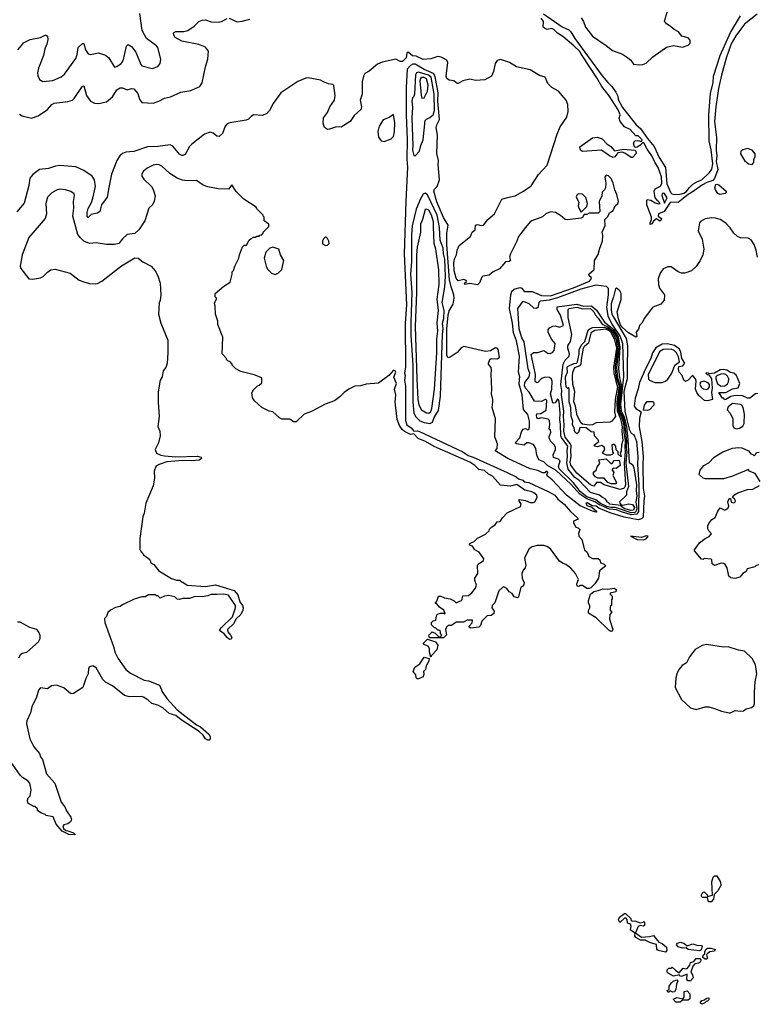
# Model space of a CAD drawing. Extents: x 2220333 to 2384341, y 721037 to 894043.
# Tile 294 of 325: x 2338932 to 2345412, y 837932 to 846580. Entities that reach past the tile are written whole.
import ezdxf

# ---------------------------------------------------------------- set-up
doc = ezdxf.new("R2010")
doc.units = 0

msp = doc.modelspace()

# ---------------------------------------------------------------- linework, layer by layer
at = {"layer": '0CON10XD'}
for points in [[(2338915, 846314.4), (2338951.9, 846358.1), (2338965, 846376.9), (2339023.6, 846406.4), (2339115, 846425.4), (2339155, 846445.6), (2339165.7, 846445.7), (2339175.6, 846435.6), (2339178.1, 846405), (2339169.4, 846365), (2339153.1, 846325), (2339141.1, 846265), (2339097.1, 846155), (2339090, 846115), (2339091.4, 846091.4), (2339105.9, 846055.9), (2339135, 846036.2), (2339222.5, 846045), (2339295, 846080), (2339325, 846101.2), (2339425, 846240.8), (2339437.3, 846275), (2339445, 846336), (2339485, 846370), (2339495, 846372.5), (2339508.9, 846315), (2339535, 846280), (2339555, 846274.3), (2339625, 846290.6), (2339685, 846268), (2339714, 846245), (2339764.1, 846164.1), (2339785, 846168.8), (2339823.8, 846195), (2339841.7, 846218.3), (2339871.1, 846348.9), (2339885, 846361.2), (2339915, 846343.8), (2339951.4, 846295), (2339995, 846186.7), (2340005, 846174.2), (2340095, 846150.8), (2340145, 846168.8), (2340166.2, 846195), (2340171.2, 846235), (2340145, 846336.7), (2340135, 846350), (2340047.5, 846415), (2340009.2, 846485), (2339988.6, 846635)], [(2343533.3, 846633.3), (2343697.5, 846517.5), (2343755, 846492.5), (2343775, 846472.5), (2343808.8, 846415), (2344048.3, 846088.3), (2344097.7, 846027.7), (2344135, 845992.5), (2344170, 845945), (2344185, 845910), (2344190, 845880), (2344228.3, 845808.3), (2344348.3, 845658.3), (2344386.7, 845625), (2344447.3, 845537.3), (2344505, 845467.5), (2344550.3, 845370.3), (2344605, 845282.5), (2344617.9, 845137.9), (2344650.9, 845060.9), (2344660.9, 845050.9), (2344685, 845045.5), (2344733.1, 845046.9), (2344765, 845055.8), (2344789.1, 845070.9), (2344811.9, 845105), (2344845, 845135.6), (2344885, 845160), (2344925, 845173.3), (2344991.3, 845238.7), (2345012.2, 845267.8), (2345020.8, 845315), (2345007.7, 845437.7), (2344989.2, 845515), (2344984.6, 845744.6), (2345001.4, 845935), (2345022.9, 846025), (2345028, 846085), (2345085.8, 846265), (2345175, 846469.2), (2345263.8, 846615)], [(2343865, 846597.5), (2343886.2, 846565), (2343901.5, 846515), (2343965, 846434.5), (2344085.2, 846355.2), (2344138.9, 846308.9), (2344227.1, 846277.1), (2344264, 846255), (2344300, 846225), (2344325, 846191.2), (2344372.7, 846182.7), (2344405, 846185.8), (2344435, 846200), (2344495, 846255.6), (2344615, 846340), (2344675, 846353.3), (2344755, 846338.8), (2344805, 846357.5), (2344822.5, 846375), (2344821.7, 846401.7), (2344805, 846420), (2344750, 846435), (2344720, 846475), (2344680, 846495), (2344647.5, 846525), (2344613.9, 846543.9), (2344597, 846567), (2344623.8, 846655)], [(2338930.9, 845750.9), (2338955, 845737.3), (2339035, 845715.9), (2339095, 845736.1), (2339177.1, 845792.9), (2339214.5, 845835), (2339233.7, 845846.3), (2339355, 845860.9), (2339395, 845872.5), (2339411.9, 845888.1), (2339485, 845998), (2339495, 846000), (2339520, 845915), (2339555, 845864), (2339588.3, 845848.3), (2339625.6, 845844.4), (2339695, 845859.4), (2339747.4, 845902.6), (2339785, 845964.4), (2339815, 845983.3), (2339835, 845981.4), (2339875, 845964.3), (2339915, 845975.7), (2339935, 845972), (2339971.2, 845931.2), (2339983.3, 845883.3), (2340005, 845852), (2340105, 845847.7), (2340155.6, 845865), (2340205, 845891.8), (2340256.3, 845903.6), (2340347.3, 845942.7), (2340435, 845959.7), (2340513.5, 845995), (2340534.7, 846025.3), (2340564.1, 846165), (2340586, 846235), (2340590.9, 846305), (2340565, 846339.6), (2340505, 846363.3), (2340355, 846392.5), (2340297.5, 846425), (2340285.5, 846445), (2340284.3, 846465.7), (2340304.5, 846475.5), (2340375, 846476.2), (2340410, 846485), (2340465.4, 846524.6), (2340506.2, 846563.8), (2340535, 846577.5), (2340565, 846577.9), (2340615, 846562.5), (2340675, 846560), (2340705, 846565.4), (2340755, 846590.5)], [(2340773, 846593), (2340842.6, 846562.6), (2340885, 846566.9), (2340954, 846586)], [(2345410.8, 846629.2), (2345298.8, 846541.2), (2345222.6, 846437.4), (2345181.5, 846368.5), (2345137.5, 846242.5), (2345097.4, 846092.6), (2345070, 845975), (2345046.3, 845813.7), (2345035.7, 845685.7), (2345052.5, 845545), (2345050.8, 845435), (2345057.1, 845385), (2345050.8, 845335), (2345065.4, 845265), (2345035, 845186.7), (2345020.7, 845169.3), (2344968.1, 845151.9), (2344929.7, 845130.3), (2344840, 845065), (2344804.1, 845045.9), (2344715, 844976.2), (2344655, 844978.8), (2344646, 844974), (2344592, 844895), (2344543.3, 844875), (2344540, 844855), (2344568.8, 844835), (2344565, 844817.5), (2344555, 844810), (2344525, 844830), (2344500, 844810), (2344485, 844787.5), (2344471.7, 844781.7), (2344470, 844795), (2344482, 844825), (2344480.8, 844845), (2344441.5, 844955), (2344440, 844995), (2344445, 845002.5), (2344475.9, 844995.9), (2344515, 844972), (2344546.4, 844963.6), (2344557, 844967), (2344535, 844991.2), (2344513.3, 845015), (2344504.4, 845075.6), (2344514.5, 845095.5), (2344560.9, 845119.1), (2344573.8, 845145), (2344571.2, 845201.2), (2344542, 845282), (2344515, 845322.5), (2344486.1, 845386.1), (2344445, 845442.5), (2344415, 845500), (2344401.7, 845498.3), (2344379.2, 845475), (2344355, 845462.2), (2344345, 845458.6), (2344333.8, 845463.8), (2344323.3, 845495), (2344334.3, 845515.7), (2344360.7, 845520.7), (2344395, 845510), (2344400, 845525), (2344365, 845560), (2344345, 845560), (2344296.2, 845616.2), (2344245, 845640.6), (2344206.7, 845685), (2344198.9, 845715), (2344207.5, 845745), (2344188.3, 845788.3), (2344110.7, 845910.7), (2344045, 845992.5), (2344001.2, 846071.2), (2343873.8, 846265), (2343851.2, 846301.2), (2343801.2, 846351.2), (2343703.8, 846433.8), (2343655, 846462.5), (2343623.8, 846493.8), (2343602.5, 846502.5), (2343565, 846493.5), (2343540.8, 846505), (2343531.9, 846515), (2343533.3, 846563.3), (2343513, 846593)], [(2344025, 842319.1), (2343985, 842347.2), (2343912.8, 842372.8), (2343852.7, 842412.7), (2343775, 842500.6), (2343645, 842619.8), (2343569, 842665), (2343535, 842696.7), (2343493.8, 842713.8), (2343474.3, 842755), (2343465.5, 842815.5), (2343445, 842848.4), (2343405, 842864.3), (2343387.4, 842862.6), (2343364.7, 842844.8), (2343296.7, 842855), (2343285, 842863.3), (2343325, 842906.7), (2343339.4, 842960.6), (2343354.2, 842985), (2343375, 842991.2), (2343395, 842976.7), (2343405, 842983.3), (2343411.1, 843005), (2343409.2, 843055), (2343395, 843113.8), (2343357.3, 843157.3), (2343345.3, 843285), (2343319.7, 843379.7), (2343324, 843424), (2343325.7, 843445), (2343315.2, 843485), (2343321.9, 843625), (2343295, 843760), (2343269.3, 843829.3), (2343261, 843915), (2343235.2, 844045), (2343246.5, 844163.5), (2343255.4, 844195), (2343275, 844212.7), (2343325, 844228.3), (2343342, 844222), (2343365, 844192.7), (2343435, 844194.4), (2343515, 844158.6), (2343595, 844155.5), (2343797.1, 844225), (2343938.6, 844285), (2343955.9, 844305.9), (2343953.3, 844315), (2343935, 844330), (2343932.5, 844345), (2343955, 844366.9), (2343978, 844385), (2343980, 844465), (2344015, 844517.5), (2344027.5, 844575), (2344051.2, 844635), (2344053.3, 844685), (2344047.5, 844715), (2344076.4, 844773.6), (2344072.5, 844825), (2344098.8, 844851.2), (2344112.5, 844885), (2344146, 844904), (2344164.2, 844945.8), (2344186.7, 844965), (2344193, 844983), (2344178, 845045), (2344158.8, 845085), (2344145.5, 845145.5), (2344127.1, 845185), (2344105, 845207.8), (2344085, 845214.2), (2344073.2, 845196.8), (2344080, 845145), (2344077.5, 845105), (2344070, 845085), (2344050, 845065), (2344047, 845033), (2344023.3, 844985), (2344027.5, 844895), (2344015, 844880), (2343935, 844880), (2343915, 844870), (2343891.7, 844868.3), (2343876.4, 844843.6), (2343865, 844837.5), (2343745, 844821.2), (2343722.5, 844825), (2343681.7, 844861.7), (2343637.9, 844887.9), (2343595, 844894.2), (2343555, 844876), (2343525, 844850), (2343430, 844815), (2343415, 844804), (2343376.2, 844753.8), (2343313.1, 844675), (2343300, 844635), (2343244.2, 844525), (2343236, 844495), (2343242.5, 844465), (2343233, 844457), (2343200, 844455), (2343148.3, 844391.7), (2343092.5, 844365), (2343055, 844337.5), (2343001.7, 844328.3), (2342991.7, 844318.3), (2342970.7, 844269.3), (2342955, 844252.5), (2342885, 844262.5), (2342843.6, 844253.6), (2342840, 844265), (2342858.3, 844281.7), (2342855, 844290), (2342835, 844297.5), (2342785, 844288), (2342765, 844308.8), (2342749.2, 844375), (2342745.7, 844445), (2342754.4, 844485.6), (2342768.8, 844515), (2342774, 844555), (2342793, 844597), (2342893, 844677), (2342907.5, 844715), (2342932.5, 844735), (2342936.7, 844775), (2342955, 844780.8), (2342986.4, 844773.6), (2343005, 844776.7), (2343043.8, 844825), (2343102, 844875), (2343166.7, 845005), (2343218.3, 845018.3), (2343285, 845033.6), (2343359.2, 845075), (2343425, 845121.1), (2343489.4, 845220.6), (2343565, 845301.9), (2343654.5, 845575), (2343681.1, 845638.9), (2343738.6, 845725), (2343750, 845775), (2343747.5, 845835), (2343732.9, 845875), (2343665, 845953.3), (2343605.8, 845985.8), (2343570.5, 846020.5), (2343548.8, 846075), (2343499.7, 846089.7), (2343415, 846140.7), (2343295, 846165.4), (2343235, 846203.2), (2343155, 846230.6), (2343127, 846223), (2343110, 846195), (2343095.6, 846124.4), (2343078, 846085), (2343017.7, 846052.3), (2342935, 846046.7), (2342885, 846057.5), (2342825, 846044), (2342785, 846021.2), (2342775, 846021.2), (2342745, 846043.8), (2342705, 846048.8), (2342684, 846065), (2342679.2, 846085), (2342693.8, 846205), (2342683.3, 846225), (2342665, 846237.5), (2342635, 846251.4), (2342605, 846256.4), (2342545, 846237.9), (2342475, 846230.5), (2342415, 846260), (2342383.3, 846263.3), (2342345, 846295.5), (2342333.1, 846285), (2342325.6, 846245), (2342295, 846212.9), (2342275, 846212.3), (2342235, 846234.5), (2342115, 846208.6), (2342075, 846190), (2342002.6, 846127.4), (2341965, 846106.9), (2341952.2, 846085), (2341939.4, 846035), (2341941.7, 845968.3), (2341942, 845925), (2341923.3, 845875), (2341933.5, 845815), (2341929.5, 845790.5), (2341870.6, 845739.4), (2341835.7, 845685), (2341755, 845637.5), (2341715, 845640), (2341655, 845618), (2341635, 845616.2), (2341610, 845635), (2341597, 845673), (2341602.1, 845717.9), (2341636, 845765), (2341656.2, 845815), (2341697.8, 845875), (2341701.9, 845915), (2341692.5, 846002.5), (2341681.7, 846011.7), (2341645, 846017.5), (2341600, 846035), (2341575, 846050), (2341465, 846070), (2341445, 846067.5), (2341375, 846036.2), (2341225, 845939.2), (2341158.9, 845845), (2341127.9, 845782.1), (2341104.2, 845755.8), (2341065, 845739.6), (2340985, 845746.2), (2340965, 845731.2), (2340942.4, 845707.6), (2340922.7, 845697.3), (2340776.7, 845675), (2340755, 845665.3), (2340737.3, 845645), (2340715, 845581.4), (2340685, 845555.7), (2340665, 845558.6), (2340632.4, 845582.4), (2340605, 845591.5), (2340555, 845576.1), (2340445, 845487.5), (2340424.8, 845465.2), (2340385, 845397.8), (2340365, 845387.3), (2340355, 845387.3), (2340335, 845400.5), (2340278.6, 845468.6), (2340255, 845480.9), (2340145, 845466.4), (2340055.9, 845464.1), (2339935, 845424.1), (2339865, 845416.6), (2339835.7, 845405), (2339810.4, 845385), (2339785.9, 845344.1), (2339739.2, 845225), (2339714.8, 845105.2), (2339699.3, 845020.7), (2339651.2, 844955), (2339637.1, 844895), (2339615, 844881.9), (2339560.1, 844869.9), (2339535, 844842.5), (2339523.4, 844853.4), (2339525, 844885.8), (2339535, 844922.2), (2339562.8, 844975), (2339575, 845012.5), (2339596.8, 845115), (2339588, 845175), (2339567.3, 845207.3), (2339495, 845257.1), (2339425, 845287.8), (2339285, 845300.9), (2339245.2, 845294.8), (2339185, 845273.3), (2339106.4, 845263.6), (2339048.9, 845221.1), (2339022.3, 845187.7), (2339011.8, 845125), (2338970.3, 844969.7), (2338906.3, 844893.7)], [(2344365, 843337.1), (2344339.8, 843255), (2344331.1, 843185), (2344345.5, 843165.5), (2344392.5, 843135), (2344378.2, 843081.8), (2344374.1, 843005), (2344396.8, 842875), (2344408.8, 842745), (2344404.9, 842675), (2344410.2, 842465), (2344421.9, 842395), (2344413.7, 842355), (2344409.3, 842210.7), (2344393.7, 842196.3), (2344365, 842187.4), (2344241.8, 842211.8), (2344118, 842248), (2344020.3, 842290.3), (2343995, 842307), (2343961.1, 842311.1), (2343916, 842336), (2343905.7, 842334.3), (2343912.9, 842312.9), (2343959.1, 842299.1), (2343998.6, 842265), (2344000, 842255), (2343995.5, 842254.5), (2343965, 842263.8), (2343855, 842311.4), (2343734.3, 842404.3), (2343609.3, 842539.3), (2343566.7, 842575), (2343562.5, 842585), (2343572.5, 842597.5), (2343565, 842611.2), (2343555, 842612.5), (2343545, 842600), (2343525, 842601.4), (2343482.2, 842622.2), (2343415, 842636.9), (2343220, 842725), (2343110, 842795), (2343127, 842813), (2343130, 842855), (2343107, 842917), (2343111.9, 843075), (2343083.7, 843175), (2343087.9, 843222.1), (2343088.4, 843245), (2343075.3, 843295), (2343080.4, 843335), (2343072.5, 843465), (2343078, 843505), (2343073.5, 843525), (2343051.3, 843555), (2343050.9, 843565), (2343062.5, 843595), (2343075, 843604.6), (2343127.9, 843602.1), (2343146.7, 843615), (2343135, 843682.5), (2343125.8, 843695), (2343112.1, 843697.9), (2343067.3, 843672.7), (2343025, 843665.8), (2342835, 843710.6), (2342810.9, 843699.1), (2342775, 843658.8), (2342714.2, 843615.8), (2342695, 843611.2), (2342685, 843630), (2342685.1, 843865.1), (2342696.7, 843985), (2342705.3, 844024.7), (2342739.4, 844080.6), (2342748.9, 844135), (2342745.4, 844165), (2342723, 844233), (2342706.4, 844296.4), (2342685.1, 844605), (2342685.2, 844705), (2342696.8, 844775), (2342655, 844841.8), (2342595, 844981.5), (2342570.4, 845075), (2342575, 845092), (2342600, 845115), (2342620, 845175), (2342607.3, 845307.3), (2342611.2, 845345), (2342596.7, 845405), (2342603.6, 845565), (2342590.6, 845635), (2342595, 845658), (2342618.9, 845705), (2342606.3, 845865), (2342606.9, 845936.9), (2342581.4, 846081.4), (2342568.2, 846108.2), (2342485, 846143.4), (2342405, 846190.6), (2342385, 846188.4), (2342365, 846177), (2342337, 846145), (2342327.2, 845985), (2342327.5, 845745), (2342335.7, 845525), (2342332.7, 845355), (2342339.3, 845285), (2342323.8, 844986.2), (2342310.8, 844525), (2342329.9, 844075), (2342319.7, 843915), (2342322.3, 843532.3), (2342312.1, 843475), (2342318.4, 843455), (2342311.7, 843415), (2342322.5, 843362.5), (2342320.3, 843265), (2342320.8, 843060.7), (2342332.7, 843022.7), (2342369.8, 842995), (2342395, 842965.9), (2342425, 842969.4), (2342445, 842963.9), (2342824.2, 842785), (2342872, 842752), (2342915, 842738.1), (2343214.6, 842604.7), (2343293.6, 842565), (2343315, 842547.2), (2343350.9, 842535), (2343365, 842520.8), (2343405, 842515.2), (2343575, 842435.9), (2343631.9, 842405), (2343660.6, 842370.6), (2343715, 842326.2), (2343771.7, 842261.7), (2343832.5, 842205), (2343836.7, 842193.3), (2343797.5, 842175), (2343796.7, 842165), (2343815, 842127.5), (2343840, 842115), (2343851.7, 842101.7), (2343841.7, 842068.3), (2343844, 842045), (2343868.8, 842015), (2343893.3, 841925), (2343917.5, 841905), (2343932.5, 841865), (2343965, 841846.7), (2344015, 841847.5), (2344027.5, 841835), (2344035, 841810), (2344067, 841797), (2344080, 841785), (2344025, 841740), (2344016.2, 841675), (2343985, 841626.7), (2343948.3, 841591.7), (2343935, 841584), (2343915, 841583.3), (2343875, 841610), (2343858.3, 841611.7), (2343845, 841602.5), (2343830, 841605), (2343827.5, 841625), (2343840, 841665), (2343813.3, 841715), (2343775, 841762.5), (2343730, 841795), (2343705, 841803.3), (2343675, 841823.3), (2343595, 841933.3), (2343563.9, 841953.9), (2343535, 841961.2), (2343477, 841963), (2343435, 841950), (2343408.3, 841931.7), (2343366.7, 841855), (2343378.3, 841788.3), (2343373.3, 841765), (2343353.8, 841745), (2343344.1, 841715.9), (2343346.2, 841675), (2343362.5, 841635), (2343359.3, 841620.7), (2343348.3, 841601.7), (2343333, 841597), (2343315, 841510), (2343305, 841502.5), (2343275, 841510), (2343259.3, 841539.3), (2343232.5, 841555), (2343212.5, 841585), (2343185, 841600), (2343175, 841596.7), (2343141.2, 841565), (2343105, 841460), (2343082.5, 841435), (2343080, 841415), (2343100, 841385), (2343097.5, 841365), (2343075, 841347.5), (2343040, 841345), (2342991.7, 841298.3), (2342980.7, 841259.3), (2342966.2, 841243.8), (2342895, 841237.5), (2342880, 841245), (2342880, 841255), (2342907, 841283), (2342910, 841305), (2342905, 841307.5), (2342863.9, 841306.1), (2342831.7, 841288.3), (2342765, 841287.5), (2342725, 841260), (2342695, 841260), (2342680, 841245), (2342672.5, 841225), (2342681.7, 841178.3), (2342655, 841150), (2342531.7, 841151.7), (2342527.5, 841175), (2342555, 841202.5), (2342583, 841193), (2342615, 841160), (2342628.3, 841161.7), (2342640, 841175), (2342630, 841185), (2342628.3, 841208.3), (2342615, 841220), (2342605, 841220), (2342585, 841240), (2342575, 841240), (2342550, 841265), (2342550, 841285), (2342565, 841300), (2342587.5, 841305), (2342592.5, 841345), (2342600, 841355), (2342627, 841367), (2342657.5, 841367.5), (2342665, 841360), (2342670, 841365), (2342657.5, 841395), (2342620.7, 841420.7), (2342595, 841450), (2342583, 841453), (2342597, 841473), (2342611.7, 841518.3), (2342631.7, 841518.3), (2342665, 841503.3), (2342715, 841492.5), (2342750, 841475), (2342765, 841460), (2342795, 841472.5), (2342815, 841480), (2342825, 841520), (2342875, 841523.3), (2342905, 841546.7), (2342935, 841587.5), (2342943.8, 841615), (2342930, 841655), (2342930, 841675), (2342957.5, 841715), (2342953, 841787), (2342960.7, 841799.3), (2343005, 841830), (2343010, 841845), (2342967.5, 841905), (2342930, 841925), (2342910, 841955), (2342891.7, 841961.7), (2342883, 841973), (2342885, 841980), (2342923.6, 841996.4), (2342955, 842027.5), (2343025, 842062.5), (2343055, 842090), (2343060, 842105), (2343080, 842125), (2343110, 842145), (2343125, 842170), (2343147, 842173), (2343158.3, 842181.7), (2343173.6, 842206.4), (2343215, 842250), (2343332.5, 842305), (2343337.5, 842325), (2343320, 842355), (2343320, 842365), (2343375, 842356), (2343415, 842340.8), (2343445, 842338.8), (2343456.7, 842345), (2343477.1, 842385), (2343475.6, 842405), (2343448, 842425), (2343431.2, 842435), (2343369.4, 842449.4), (2343298.8, 842498.8), (2343245, 842483.8), (2343155, 842493.3), (2343085, 842572.5), (2343048.9, 842588.9), (2343015, 842621.1), (2342965, 842630.6), (2342931.1, 842665), (2342885, 842694.6), (2342571.9, 842831.9), (2342495.6, 842875), (2342432, 842902), (2342395, 842943.3), (2342365, 842937), (2342313, 842963), (2342291, 842981), (2342268, 843015), (2342249, 843069), (2342231.6, 843225), (2342237.1, 843285), (2342225.3, 843335), (2342241.5, 843385), (2342218.6, 843441.4), (2342237.5, 843485), (2342230, 843495), (2342215, 843502.5), (2342175.9, 843454.1), (2342085, 843386.7), (2341975, 843380), (2341925, 843363.3), (2341875, 843362.5), (2341823.9, 843336.1), (2341782.5, 843305), (2341743, 843267), (2341696.1, 843233.9), (2341616.4, 843203.6), (2341495, 843140), (2341430, 843115), (2341361.7, 843048.3), (2341338.3, 843048.3), (2341305, 843072.5), (2341235, 843072.5), (2341213.6, 843083.6), (2341155, 843137.5), (2341125, 843142.5), (2341060, 843175), (2340993.6, 843233.6), (2340978.3, 843258.3), (2340970, 843305), (2340980, 843315), (2340980, 843325), (2341020, 843365), (2341035, 843370), (2341058.3, 843391.7), (2341060, 843435), (2340991.7, 843461.7), (2340875, 843490), (2340830, 843515), (2340800, 843545), (2340800, 843555), (2340780, 843575), (2340760, 843585), (2340750, 843595), (2340750, 843605), (2340710, 843645), (2340717, 843793), (2340673, 843903), (2340671.7, 843931.7), (2340652.5, 843995), (2340650, 844065), (2340642.5, 844095), (2340660, 844125), (2340660, 844135), (2340650, 844145), (2340650, 844175), (2340725, 844240), (2340780, 844275), (2340800, 844345), (2340800, 844365), (2340811.7, 844378.3), (2340823, 844417), (2340857.5, 844485), (2340862.5, 844515), (2340890, 844585), (2340905, 844600), (2340925, 844600), (2340947.5, 844645), (2340965, 844657.5), (2340985, 844670), (2341005, 844670), (2341015, 844680), (2341035, 844680), (2341041.7, 844688.3), (2341058.3, 844691.7), (2341070, 844705), (2341070, 844715), (2341120, 844765), (2341120, 844785), (2341080, 844815), (2341080, 844845), (2341070, 844855), (2341070, 844865), (2341015, 844920), (2341010, 844935), (2340900, 845005), (2340835, 845072.5), (2340795, 845130), (2340765, 845092.5), (2340676.4, 845093.6), (2340585, 845111.2), (2340545, 845126.7), (2340485, 845167.5), (2340404.1, 845164.1), (2340361.7, 845171.7), (2340315, 845189.2), (2340250.7, 845230.7), (2340181.2, 845295), (2340156.3, 845306.3), (2340135, 845308.1), (2340105, 845303.1), (2340053, 845277), (2340019.1, 845250.9), (2340003.9, 845223.9), (2340006.1, 845206.1), (2340021.2, 845181.2), (2340090, 845115), (2340105, 845090), (2340123, 845033), (2340113.6, 844986.4), (2340097.5, 844955), (2340067.5, 844925), (2340030, 844815), (2339977.5, 844735), (2339945, 844703.3), (2339876.4, 844693.6), (2339833.8, 844655), (2339804.1, 844615.9), (2339765, 844606.2), (2339695, 844606.2), (2339605, 844622), (2339545, 844615.8), (2339496.7, 844635), (2339465, 844663.8), (2339444, 844695), (2339398.1, 844855), (2339407.1, 844925), (2339405.6, 844985), (2339414.2, 845035), (2339410, 845050), (2339381.1, 845071.1), (2339335, 845087.5), (2339285, 845092.5), (2339255, 845084.2), (2339215, 845060), (2339177.6, 845022.4), (2339163.2, 844966.8), (2339168.6, 844875), (2339155.6, 844835), (2339013, 844667), (2338954.2, 844515), (2338937.5, 844415), (2338941.2, 844395), (2339012.5, 844305), (2339045, 844301.2)], [(2342405, 845384), (2342445, 845426), (2342455.7, 845475), (2342475.3, 845525), (2342495, 845694.2), (2342505, 845706.7), (2342535, 845720.5), (2342565, 845745.4), (2342576.4, 845783.6), (2342574.2, 845925), (2342547.5, 846075), (2342524.6, 846094.6), (2342435, 846118.2), (2342417.7, 846112.3), (2342408.3, 846095), (2342400.6, 845925), (2342395, 845906.7), (2342382.7, 845895), (2342375.4, 845864.6), (2342383.5, 845813.5), (2342375.8, 845715), (2342385.3, 845475), (2342381.3, 845435), (2342395, 845388.8), (2342405, 845384)], [(2342465, 845892), (2342485, 845893.8), (2342515, 845952), (2342521.6, 846005), (2342505, 846060), (2342485, 846071.3), (2342465, 846072.4), (2342452.8, 846065), (2342447.3, 846042.7), (2342458.7, 845918.7), (2342465, 845892)], [(2342135, 845511.2), (2342195, 845534), (2342215.5, 845555), (2342225.8, 845595), (2342228.1, 845675), (2342215, 845746.7), (2342178.3, 845721.7), (2342125, 845701.2), (2342088.9, 845645), (2342078.8, 845598.8), (2342085, 845550), (2342107.5, 845515), (2342135, 845511.2)], [(2344145, 845369.6), (2344111.9, 845385), (2344043, 845433), (2343875, 845424.2), (2343857.5, 845435), (2343852.5, 845465), (2343965, 845544.2), (2344005, 845549.4), (2344048, 845535), (2344089.2, 845489.2), (2344125, 845466.2), (2344157.7, 845427.7), (2344235, 845442.5), (2344335, 845434.4), (2344345.6, 845425), (2344347.1, 845405), (2344315, 845371.5), (2344305, 845370.9), (2344247.8, 845407.7), (2344224.3, 845415.7), (2344185, 845412), (2344158.6, 845375), (2344145, 845369.6)], [(2345365, 845310), (2345380, 845325), (2345382.5, 845355), (2345392.5, 845375), (2345391.7, 845401.7), (2345367.5, 845435), (2345325, 845448.8), (2345285, 845438), (2345266.7, 845425), (2345262.7, 845402.7), (2345298.8, 845345), (2345335, 845313.3), (2345365, 845310)], [(2345085, 845044.2), (2345065, 845054), (2345043.3, 845085), (2345037.1, 845105), (2345046.4, 845133.6), (2345055, 845136.2), (2345075, 845128.8), (2345136.7, 845075), (2345137, 845063), (2345130, 845055), (2345085, 845044.2)], [(2342535, 843034), (2342558.1, 843045), (2342573.1, 843085), (2342612.4, 843147.6), (2342627.6, 843272.4), (2342646.2, 843815), (2342652.6, 843865), (2342646.6, 843915), (2342657.5, 843955), (2342659.4, 844025), (2342643.6, 844096.4), (2342666.6, 844235), (2342672.8, 844325), (2342666.9, 844476.9), (2342654.4, 844525), (2342651.6, 844575), (2342624.9, 844644.9), (2342620.6, 844755), (2342598.7, 844865), (2342515, 845042.7), (2342495, 845056.2), (2342475, 845047.2), (2342452.3, 845007.7), (2342414.8, 844915.2), (2342380.9, 844769.1), (2342374.4, 844695), (2342374.8, 844455.2), (2342365.5, 844345), (2342376.4, 844185), (2342366.9, 843923.1), (2342369, 843811), (2342384.5, 843545), (2342385.1, 843225.1), (2342395.7, 843125.7), (2342411.7, 843091.7), (2342447.9, 843057.9), (2342485, 843041.4), (2342535, 843034)], [(2343865, 844890), (2343915, 844940), (2343920, 844965), (2343905, 845020), (2343875, 845047.5), (2343838.3, 845051.7), (2343825, 845040), (2343820, 845025), (2343842.5, 844975), (2343837.5, 844945), (2343843.3, 844925), (2343865, 844890)], [(2344595, 844970), (2344620, 845015), (2344597.5, 845055), (2344585, 845056.7), (2344575, 845050), (2344573.8, 845035), (2344595, 844970)], [(2342525, 843124.2), (2342542.3, 843137.7), (2342552, 843165), (2342577.3, 843335), (2342597.9, 843655), (2342595.4, 843775), (2342605.1, 843845), (2342600.8, 843919.2), (2342611.8, 844025), (2342598.5, 844125), (2342617.2, 844255), (2342613, 844383), (2342588.4, 844565), (2342572.8, 844615), (2342567.6, 844762.4), (2342566.3, 844805), (2342550.3, 844865), (2342525, 844906.6), (2342505, 844917.5), (2342495, 844914.2), (2342470.7, 844825), (2342453.1, 844785), (2342453.4, 844715), (2342425, 844581.2), (2342417.4, 844515), (2342417.9, 844185), (2342405.3, 843885), (2342421.7, 843425), (2342429.4, 843245), (2342437.4, 843197.4), (2342462.9, 843155), (2342505, 843126.8), (2342525, 843124.2)], [(2345412.9, 844495), (2345402, 844555), (2345384.2, 844605), (2345356.4, 844646.4), (2345330.3, 844660.3), (2345265, 844664.3), (2345238.8, 844675), (2345204.6, 844704.6), (2345173.7, 844753.7), (2345135, 844792.9), (2345085, 844824.4), (2345045, 844836.5), (2345009.4, 844839.4), (2344955, 844830), (2344912, 844808), (2344902.9, 844795), (2344893.3, 844725), (2344926.4, 844653.6), (2344941.2, 844565), (2344933.3, 844515), (2344910, 844465), (2344875, 844413.3), (2344834, 844376), (2344775, 844353.8), (2344745, 844354), (2344717.5, 844365), (2344655, 844409.2), (2344625, 844409.2), (2344585, 844392.5), (2344556.9, 844355), (2344541.1, 844305), (2344543.1, 844255), (2344553, 844223), (2344595, 844162.5), (2344594, 844116), (2344565, 844081.2), (2344495, 844056.2), (2344461.4, 844015), (2344420.6, 843959.4), (2344397.5, 843915), (2344377.3, 843895), (2344368.3, 843861.7), (2344348.1, 843835), (2344353.3, 843796.7), (2344345, 843791.2), (2344281.3, 843831.3), (2344226.7, 843876.7), (2344210.9, 843900.9), (2344192.4, 843952.4), (2344181.4, 844015), (2344215, 844123.3), (2344216.2, 844175), (2344205, 844200), (2344187.5, 844215), (2344175, 844222.5), (2344165, 844217.5), (2344148.7, 844145), (2344127, 844085), (2344128.1, 844031.9), (2344134.4, 843995), (2344145, 843972.7), (2344260.5, 843780.5), (2344271.9, 843715), (2344269.4, 843515), (2344268.1, 843425), (2344240.2, 843315), (2344246.6, 843143.4), (2344285, 842982.8), (2344305, 842948.1), (2344325, 842936.5), (2344333.2, 842923.2), (2344349, 842875), (2344362.9, 842742.9), (2344360.4, 842675), (2344372.2, 842495), (2344368.7, 842261.3), (2344352.6, 842237.4), (2344305, 842232.4), (2344217.2, 842257.2), (2344174.2, 842275.8), (2344112.5, 842282.5), (2344025, 842319.1)], [(2341618.3, 844598.3), (2341635, 844600), (2341650, 844615), (2341647.5, 844635), (2341635, 844660), (2341625, 844670), (2341615, 844670), (2341600, 844655), (2341593, 844637), (2341593, 844613), (2341618.3, 844598.3)], [(2341175, 844342.5), (2341205, 844357.5), (2341233.6, 844386.4), (2341252.5, 844465), (2341223.3, 844515), (2341207.5, 844565), (2341155, 844582.5), (2341130, 844575), (2341095, 844540), (2341080, 844485), (2341096.7, 844415), (2341109.3, 844389.3), (2341143.9, 844353.9), (2341175, 844342.5)], [(2339045, 844301.2), (2339115.8, 844314.2), (2339137.5, 844325), (2339175, 844362.5), (2339205, 844382.5), (2339245, 844390), (2339375, 844353.3), (2339453.9, 844293.9), (2339495, 844276.7), (2339545, 844263.8), (2339595, 844261.2), (2339615, 844263.8), (2339655, 844283.8), (2339825, 844420), (2339945, 844488), (2339972.5, 844485), (2340013.9, 844453.9), (2340087.5, 844415), (2340122.5, 844375), (2340145, 844330), (2340166.1, 844266.1), (2340173.3, 844165), (2340166.4, 844113.6), (2340157.5, 844095), (2340152.5, 843995), (2340172.5, 843915), (2340232.5, 843765), (2340233.3, 843655), (2340226.7, 843565), (2340216.7, 843525), (2340193.6, 843496.4), (2340182.5, 843445), (2340167, 843413), (2340148.3, 843311.7), (2340148.3, 843221.7), (2340156.2, 843095), (2340146.4, 843006.4), (2340162.5, 842965), (2340166.4, 842926.4), (2340150, 842865), (2340122.5, 842805), (2340134.2, 842774.2), (2340172.5, 842755), (2340205, 842748.6), (2340305, 842741.5), (2340495, 842745.4), (2340525, 842736.7), (2340528.6, 842725), (2340507.6, 842712.4), (2340445.6, 842704.4), (2340365, 842707.5), (2340225, 842696.5), (2340156.7, 842675), (2340126.7, 842655), (2340113.8, 842615), (2340116.2, 842555), (2340103.3, 842485), (2340041.2, 842335), (2340026, 842245), (2340013.8, 842215), (2339986.2, 842025), (2339987, 841927), (2339992.5, 841915), (2340020.7, 841880.7), (2340075, 841840), (2340085, 841810), (2340110, 841795), (2340155, 841740), (2340265, 841672.5), (2340308.3, 841658.3), (2340338.3, 841658.3), (2340355, 841640), (2340365, 841640), (2340403, 841613), (2340565, 841601.2), (2340653, 841617), (2340816.5, 841566.5), (2340847.6, 841527.6), (2340867.2, 841467.2), (2340889.4, 841435), (2340894.5, 841415), (2340892.2, 841395), (2340874.3, 841355), (2340833.1, 841316.9), (2340809.4, 841275), (2340758.6, 841225), (2340760, 841205), (2340785, 841175.8), (2340794.3, 841155), (2340790, 841140), (2340775, 841137.1), (2340753.4, 841153.4), (2340727.4, 841187.4), (2340686.7, 841215), (2340701.1, 841238.9), (2340802.9, 841335), (2340828.1, 841415), (2340827.1, 841435), (2340765.5, 841525.5), (2340725, 841534.4), (2340665, 841533.3), (2340615, 841531.9), (2340585, 841519.4), (2340535, 841511.4), (2340475, 841513.3), (2340425, 841497.5), (2340365, 841497.5), (2340335, 841487.5), (2340315, 841490), (2340295, 841510), (2340241.7, 841521.7), (2340205, 841517.5), (2340165, 841500), (2340145, 841520), (2340135, 841520), (2340125, 841530), (2340065, 841530), (2340035, 841510), (2340005, 841510), (2339938.3, 841491.7), (2339835, 841442.5), (2339815, 841427.5), (2339773.6, 841416.4), (2339730, 841395), (2339707.5, 841375), (2339695, 841340), (2339678.3, 841321.7), (2339680, 841285), (2339756.1, 841076.1), (2339770.6, 841020.6), (2339792.9, 840972.9), (2339863.2, 840873.2), (2339905, 840840), (2340025, 840778.8), (2340065, 840773.3), (2340160, 840735), (2340187.5, 840675), (2340225, 840617.5), (2340315, 840519.4), (2340367.4, 840477.4), (2340485, 840386.5), (2340520.5, 840370.5), (2340593.1, 840305), (2340604.5, 840285), (2340605.6, 840265), (2340597.9, 840252.1), (2340585, 840252.2), (2340565.6, 840265), (2340543.1, 840295), (2340507.3, 840327.3), (2340350.3, 840430.3), (2340305, 840468.1), (2340246.6, 840486.6), (2340190, 840535), (2340145, 840560), (2340093.9, 840573.9), (2340060, 840605), (2340025, 840626), (2340005, 840636), (2339896.4, 840633.6), (2339852.5, 840645), (2339748.8, 840728.8), (2339685, 840763.3), (2339663.8, 840785), (2339605, 840887.5), (2339575, 840906.7), (2339545, 840897.5), (2339537.5, 840885), (2339533.3, 840835), (2339513.3, 840795), (2339487.5, 840715), (2339405, 840662.5), (2339385, 840660), (2339365, 840673.3), (2339321.2, 840711.2), (2339255.9, 840735.9), (2339210.5, 840729.5), (2339176.4, 840703.6), (2339115, 840711.2), (2339097.3, 840692.7), (2339078.8, 840631.2), (2339038.8, 840545), (2339028.3, 840491.7), (2338995, 840422.5), (2338991.4, 840395), (2339020.8, 840265), (2339057.5, 840195), (2339106.2, 840135), (2339116, 840106), (2339132.7, 840082.7), (2339167.3, 839957.3), (2339241.2, 839875), (2339295, 839707.5), (2339328.3, 839668.3), (2339343, 839633), (2339382, 839575), (2339385.8, 839554.2), (2339378.8, 839535), (2339355, 839516.2), (2339320, 839510), (2339312.5, 839495), (2339317.5, 839477.5), (2339338.3, 839458.3), (2339355, 839457.5), (2339405, 839437.5), (2339420, 839425), (2339415, 839420), (2339365, 839422.5), (2339305, 839452.5), (2339252.5, 839515), (2339225, 839580), (2339165, 839590), (2339155, 839600), (2339125, 839610), (2339100, 839625), (2339090, 839635), (2339088.3, 839648.3), (2339065, 839670), (2339055, 839670), (2339005, 839700), (2339001.2, 839725), (2339006.7, 839745), (2339023.3, 839765), (2339033.3, 839815), (2339020, 839875), (2339005, 839895.8), (2338955.6, 839925.6), (2338936.2, 839945), (2338855, 840061.2)], [(2344305, 842250.6), (2344165.8, 842295.9), (2344125, 842296.6), (2344089, 842305), (2344035, 842329.9), (2343992.9, 842362.9), (2343915, 842390), (2343857.1, 842435), (2343795.3, 842515.3), (2343672, 842635), (2343664.6, 842655.3), (2343680.4, 842705), (2343665, 842721.9), (2343620.6, 842735), (2343618, 842758), (2343637.5, 842805), (2343638.6, 842825), (2343627.6, 842845), (2343597.8, 842875), (2343583.4, 842905), (2343582.8, 842917.2), (2343598.9, 842958.9), (2343595, 842974.5), (2343582.5, 842985), (2343590, 843025), (2343585, 843060), (2343575, 843070.4), (2343515, 843084.2), (2343485, 843076.2), (2343475, 843086.7), (2343470.5, 843105), (2343475, 843120), (2343508.8, 843121.2), (2343558.3, 843151.7), (2343561.3, 843235), (2343555, 843246), (2343546.9, 843243.1), (2343515, 843228.4), (2343455, 843229.4), (2343407.8, 843307.8), (2343374.9, 843344.9), (2343366.7, 843365), (2343369, 843395), (2343407.3, 843445), (2343414, 843475), (2343400, 843515), (2343362.4, 843752.4), (2343344.1, 843785), (2343319, 843865), (2343306.6, 844045), (2343355, 844107.5), (2343405, 844088.6), (2343445, 844050.5), (2343472.4, 844047.6), (2343488.3, 844061.7), (2343495, 844098.9), (2343507.8, 844112.2), (2343585, 844121.1), (2343660.5, 844139.5), (2343863, 844217), (2343995, 844250.8), (2344085, 844239), (2344102.1, 844222.1), (2344102.2, 844165), (2344088.1, 844055), (2344099.4, 843979.4), (2344134.2, 843905), (2344208.2, 843798.2), (2344228.3, 843735), (2344235.3, 843445), (2344211, 843205), (2344215.4, 843145), (2344241.7, 843091.7), (2344261.8, 843005), (2344273.1, 842893.1), (2344285, 842692), (2344315, 842673.3), (2344328.3, 842645), (2344350.3, 842495), (2344346.7, 842445), (2344352.4, 842395), (2344344.4, 842345), (2344352.9, 842285), (2344346.7, 842263.3), (2344335, 842253.2), (2344305, 842250.6)], [(2344305, 842270.5), (2344248.4, 842285), (2344216.9, 842305), (2344214.2, 842314.2), (2344116.7, 842325), (2344108, 842338), (2344090, 842345), (2344090, 842355), (2344075, 842372.5), (2344052.5, 842382.5), (2344026, 842405), (2343947.5, 842427.5), (2343845, 842536.5), (2343809.8, 842559.8), (2343751.5, 842631.5), (2343737.8, 842687.7), (2343745.5, 842745), (2343742.3, 842795), (2343747.3, 842835), (2343690.7, 842910.7), (2343685.6, 842925.6), (2343683.8, 843025), (2343676.8, 843065), (2343680.9, 843125), (2343670.6, 843225), (2343665, 843241.2), (2343655, 843247.5), (2343635.8, 843214.2), (2343625, 843211.2), (2343615, 843216.7), (2343596.2, 843295), (2343605.7, 843335), (2343610.6, 843405), (2343602.4, 843422.4), (2343585, 843437.5), (2343549.7, 843439.7), (2343515, 843428.8), (2343485, 843393.9), (2343475, 843390), (2343461.5, 843401.5), (2343462.2, 843465), (2343425, 843640), (2343445, 843658.2), (2343485, 843658.1), (2343535, 843674.1), (2343570.3, 843650.3), (2343591.1, 843648.9), (2343612.1, 843657.9), (2343628.2, 843675), (2343636.8, 843735), (2343604.7, 843775), (2343575.6, 843835), (2343574.5, 843855), (2343587, 843873), (2343615, 843890), (2343635, 843891.1), (2343675, 843881.1), (2343708.8, 843895), (2343683.1, 843985), (2343653.3, 844035), (2343652.6, 844057.4), (2343825, 844080.8), (2343885, 844063.8), (2343955, 844067.6), (2343998, 844028), (2344069, 843925), (2344119.9, 843885), (2344148.8, 843858.8), (2344190.2, 843795), (2344204.8, 843705), (2344193.5, 843515), (2344200.8, 843435), (2344218.7, 843365), (2344196.8, 843205), (2344204.3, 843135), (2344232.7, 843085), (2344249.1, 843010.9), (2344262.6, 842875), (2344259.4, 842825), (2344265.8, 842785), (2344256.5, 842685), (2344279.2, 842480.8), (2344263.1, 842435), (2344261.4, 842405), (2344202.5, 842345), (2344204.2, 842334.2), (2344217.5, 842317.5), (2344226.1, 842316.1), (2344283, 842327), (2344315, 842322.2), (2344333.1, 842295), (2344325, 842272.3), (2344305, 842270.5)], [(2344205.4, 842455.4), (2344185, 842458.6), (2344066.5, 842496.5), (2344035, 842516.1), (2344000, 842515), (2343975.9, 842484.1), (2343945, 842493.7), (2343825, 842597.5), (2343775, 842666.6), (2343769, 842695), (2343777.3, 842745), (2343772.2, 842795), (2343777.5, 842837.5), (2343768.5, 842858.5), (2343723.4, 842913.4), (2343712.5, 842965), (2343715.6, 843025), (2343708.6, 843095), (2343712.6, 843142.6), (2343690.8, 843285), (2343693.2, 843325), (2343687.1, 843375), (2343706.5, 843553.5), (2343725, 843591.1), (2343760.1, 843625), (2343762.2, 843645), (2343753.8, 843675), (2343746.8, 843695), (2343748.4, 843715), (2343769.8, 843755), (2343780.9, 843815), (2343750.4, 843965), (2343750.7, 844035), (2343760.3, 844045), (2343825, 844056.4), (2343880.2, 844040.2), (2343945, 844042.9), (2343974.7, 844015), (2343990.1, 843985), (2344015, 843958.7), (2344049.8, 843905), (2344105, 843880.1), (2344141.1, 843851.1), (2344179.8, 843785), (2344194, 843695), (2344175.4, 843525), (2344184.6, 843435), (2344208.3, 843365), (2344186.6, 843205), (2344193.6, 843135), (2344215, 843097.4), (2344225.2, 843075), (2344238.1, 843011.9), (2344239, 842955), (2344249.9, 842885), (2344246.9, 842825), (2344252.2, 842785), (2344241.8, 842685), (2344253.7, 842495), (2344249.2, 842475), (2344235, 842462.2), (2344205.4, 842455.4)], [(2344215, 842740), (2344190, 842765), (2344190, 842785), (2344171.7, 842801.7), (2344167.5, 842835), (2344155, 842852.5), (2344133.6, 842846.4), (2344140, 842785), (2344150, 842775), (2344140, 842765), (2344123, 842757), (2344087, 842757), (2344053, 842773), (2344073.3, 842805), (2344067, 842827), (2344045, 842841.2), (2344005, 842830), (2343982.5, 842835), (2343980, 842845), (2344020, 842875), (2344015, 842890), (2343980, 842925), (2343977.5, 842957.5), (2343951.7, 842961.7), (2343907.1, 842995), (2343871.4, 842998.6), (2343853.8, 842995), (2343842, 842955), (2343825, 842944.2), (2343809.7, 842959.7), (2343804.1, 842994.1), (2343787.5, 843025), (2343792, 843055), (2343777.5, 843097.5), (2343773.1, 843175), (2343758.2, 843225), (2343758, 843335), (2343755, 843350), (2343745, 843342.5), (2343735, 843350), (2343728.3, 843378.3), (2343726, 843445), (2343744.4, 843485), (2343741.8, 843525), (2343745, 843533.8), (2343800.3, 843559.7), (2343825.6, 843565), (2343833.1, 843575), (2343847.1, 843645), (2343847.8, 843685), (2343871.3, 843728.7), (2343897.5, 843755), (2343927.2, 843852.8), (2343942.4, 843867.6), (2343966, 843876), (2344065, 843879.8), (2344105, 843868.4), (2344133.2, 843845), (2344171.1, 843771.1), (2344184.6, 843685), (2344163.8, 843535), (2344166, 843475), (2344175.2, 843425), (2344197.6, 843365), (2344177, 843225), (2344179.9, 843145), (2344210.8, 843075), (2344225, 843005), (2344221.3, 842965), (2344229.2, 842885), (2344218.2, 842845), (2344215, 842790), (2344207.5, 842775), (2344215, 842740)], [(2343935, 843017.9), (2343875, 843027.8), (2343865.5, 843035.5), (2343829.1, 843105), (2343815.8, 843185.8), (2343799.4, 843225), (2343808.4, 843315), (2343791.3, 843375), (2343787.4, 843445), (2343792.5, 843485), (2343808.6, 843525), (2343855, 843542.8), (2343865.4, 843555), (2343866.4, 843595), (2343885.2, 843695), (2343895, 843712.5), (2343931.3, 843745), (2343954.5, 843835), (2343985, 843853.2), (2344085, 843865), (2344118.3, 843845), (2344155, 843777.6), (2344173.5, 843695), (2344149.7, 843525), (2344150.2, 843475), (2344167.6, 843405), (2344184.8, 843355), (2344162.9, 843245), (2344158.2, 843135), (2344165, 843094), (2344132.8, 843055), (2344114.7, 843045.3), (2343995, 843038.5), (2343965, 843023.1), (2343935, 843017.9)], [(2345415, 843296), (2345395, 843293.3), (2345345, 843256.7), (2345325, 843256.2), (2345275, 843280.5), (2345205, 843276.9), (2345179.4, 843270.6), (2345135, 843243.8), (2345122.5, 843242.5), (2345117.5, 843255), (2345105, 843257.5), (2345074.5, 843305.5), (2345135, 843306.9), (2345195, 843337.1), (2345242.3, 843347.7), (2345259.2, 843385), (2345228.8, 843455), (2345205, 843474.5), (2345175, 843483.1), (2345142.5, 843502.5), (2345115, 843508.2), (2345085, 843504.6), (2345035, 843476.8), (2344985, 843470.8), (2344981.4, 843475), (2344965, 843480), (2344960, 843475), (2344970, 843465), (2344985, 843462.5), (2345009.7, 843425), (2345016.2, 843343.8), (2345009.4, 843305), (2345017.5, 843245), (2344975, 843233.3), (2344946.4, 843236.4), (2344898.8, 843278.8), (2344880, 843305), (2344870, 843335), (2344875.3, 843405), (2344869.7, 843425), (2344855, 843444.6), (2344845, 843454.4), (2344838.5, 843451.5), (2344805, 843413.1), (2344781.4, 843401.4), (2344765, 843413.3), (2344752.4, 843455), (2344724.1, 843485), (2344718.5, 843515), (2344723.2, 843535), (2344758.7, 843541.3), (2344775.9, 843565), (2344749.1, 843605), (2344740.9, 843660.9), (2344727.4, 843687.4), (2344685, 843719.1), (2344623, 843733), (2344575, 843730.2), (2344520.4, 843699.6), (2344492.1, 843655), (2344476.6, 843605), (2344429.4, 843515), (2344377.1, 843392.9), (2344365, 843337.1)], [(2344575, 843393.9), (2344605, 843405.9), (2344626.2, 843423.8), (2344661.5, 843475), (2344686.4, 843545), (2344728.8, 843575), (2344718.2, 843618.2), (2344701.2, 843655), (2344680.4, 843675), (2344655, 843686.3), (2344585.1, 843684.9), (2344555, 843667.5), (2344454.1, 843465), (2344454.6, 843424.6), (2344464.5, 843414.5), (2344510.8, 843395), (2344575, 843393.9)], [(2345092.7, 843362.7), (2345125, 843364.5), (2345149.1, 843380.9), (2345159.8, 843400.2), (2345161, 843425), (2345149.6, 843449.6), (2345133.9, 843463.9), (2345115, 843470.6), (2345091.8, 843468.2), (2345057, 843453), (2345047.8, 843442.2), (2345046.5, 843425), (2345061.9, 843381.9), (2345092.7, 843362.7)], [(2344965, 843333.5), (2344980.4, 843339.6), (2344990.3, 843355), (2344991, 843375), (2344981.2, 843391.2), (2344945, 843406.3), (2344913.9, 843396.1), (2344906.2, 843375), (2344920.8, 843350.9), (2344938, 843338), (2344965, 843333.5)], [(2344445, 843148.5), (2344411.7, 843151.7), (2344420.6, 843195), (2344445, 843227.5), (2344496.1, 843226.1), (2344503.3, 843215), (2344503.6, 843195), (2344465, 843153.8), (2344445, 843148.5)], [(2345225, 842986.6), (2345255, 842991.6), (2345285, 843009.9), (2345297.6, 843035), (2345298.1, 843115), (2345288.4, 843175), (2345275.4, 843195), (2345265, 843200.1), (2345195, 843208.2), (2345155, 843181), (2345148.1, 843155), (2345173.3, 843123.3), (2345197.2, 843075), (2345198, 843015), (2345205, 842995.8), (2345225, 842986.6)], [(2345435.3, 842525.3), (2345393.4, 842593.4), (2345341.2, 842615), (2345335, 842630), (2345195, 842570.5), (2345115, 842547.7), (2344957, 842547), (2344935, 842552.5), (2344900, 842585), (2344910, 842625), (2344942.5, 842665), (2344985, 842688.8), (2345032.4, 842737.6), (2345110, 842785), (2345195, 842817.1), (2345245, 842823.8), (2345275, 842818.8), (2345333.6, 842793.6), (2345355, 842767.5), (2345372.5, 842762.5), (2345385, 842750), (2345400, 842765), (2345405, 842780), (2345427, 842783)], [(2344165, 842504.7), (2344128.6, 842505), (2344098.1, 842515), (2344065, 842553), (2344009.6, 842555), (2343991.2, 842565), (2343973.9, 842585), (2343972.9, 842605), (2343996, 842625), (2344005, 842652.5), (2344027, 842683), (2344020, 842715), (2344085, 842722.5), (2344125, 842682.5), (2344136.4, 842683.6), (2344155, 842707.5), (2344195, 842712.5), (2344202.5, 842705), (2344206.4, 842663.6), (2344171.7, 842638.3), (2344145, 842640), (2344132.5, 842627.5), (2344150, 842605), (2344141.9, 842578.1), (2344173.3, 842515), (2344172.5, 842507.5), (2344165, 842504.7)], [(2345425, 841792.5), (2345403, 841787), (2345390, 841775), (2345323.8, 841756.2), (2345312.5, 841735), (2345284.1, 841715.9), (2345257.3, 841682.7), (2345215, 841672.5), (2345178.3, 841678.3), (2345162.5, 841692.5), (2345147.5, 841765), (2345130, 841795), (2345117.5, 841805), (2345093.6, 841806.4), (2345035, 841786.7), (2345015, 841800), (2345012.5, 841835), (2345005, 841842.5), (2344945, 841846.7), (2344935, 841840), (2344921.7, 841841.7), (2344860, 841915), (2344860, 841925), (2344902.5, 841985), (2344953.3, 842025), (2344988.3, 842041.7), (2345010, 842065), (2344985, 842090), (2344978.3, 842108.3), (2344977.5, 842135), (2344986.7, 842155), (2345010.7, 842189.3), (2345042.7, 842207.3), (2345064.2, 842265), (2345085, 842292.5), (2345125, 842273.3), (2345152.5, 842287.5), (2345161.6, 842308.4), (2345151.4, 842345), (2345165.5, 842375.5), (2345176.2, 842375), (2345181.7, 842341.7), (2345205, 842335.8), (2345216.6, 842343.4), (2345220, 842355), (2345211.8, 842371.8), (2345193.3, 842385), (2345206.7, 842405), (2345241.4, 842425), (2345325, 842453.9), (2345373, 842457), (2345429.8, 842490.2)], [(2344415, 842013.4), (2344439.5, 842025), (2344453.3, 842045), (2344435, 842045.7), (2344395, 842032.9), (2344296.7, 842045), (2344355, 842014.8), (2344415, 842013.4)], [(2344125, 841207.5), (2344110, 841215), (2343995, 841327.5), (2343928.3, 841368.3), (2343928.3, 841391.7), (2343940, 841415), (2343940, 841435), (2343927.5, 841455), (2343927.5, 841475), (2343946.7, 841535), (2343975, 841558.8), (2344015, 841566.2), (2344055, 841582.5), (2344095, 841577.5), (2344155, 841586.7), (2344172.5, 841575), (2344170, 841555), (2344120, 841545), (2344120, 841535), (2344136.4, 841516.4), (2344136.7, 841495), (2344130, 841485), (2344130, 841435), (2344120, 841425), (2344120, 841395), (2344130, 841385), (2344130, 841375), (2344117.5, 841355), (2344113.3, 841315), (2344142.5, 841225), (2344135, 841210), (2344125, 841207.5)], [(2338925, 840974.2), (2338942.9, 841007.1), (2338954, 841016), (2338995, 841025.7), (2339096.2, 841115), (2339113.3, 841145), (2339113, 841173), (2339098.3, 841208.3), (2339082.5, 841225), (2339022.3, 841242.3), (2338935, 841288.6), (2338911.7, 841288.3)], [(2342545, 840980), (2342532.5, 841025), (2342532.5, 841055), (2342522.5, 841075), (2342480, 841095), (2342480, 841105), (2342515, 841140), (2342585, 841117.5), (2342606.4, 841086.4), (2342597.5, 841045), (2342551.7, 840998.3), (2342545, 840980)], [(2345175, 840493.8), (2345216.4, 840513.6), (2345265, 840506.7), (2345289.3, 840510.7), (2345315, 840527.5), (2345361.7, 840538.3), (2345380, 840555), (2345387.5, 840575), (2345386.7, 840675), (2345393.8, 840765), (2345408, 840835), (2345394.3, 840915), (2345365, 840971.2), (2345300, 841035), (2345245, 841043.8), (2345157, 841073), (2345115, 841070), (2344965, 841093.3), (2344926.1, 841083.9), (2344865, 841050), (2344815.9, 840984.1), (2344788.8, 840931.2), (2344752.7, 840907.3), (2344725, 840877.5), (2344706.2, 840845), (2344695, 840800), (2344690, 840715), (2344745, 840610), (2344825, 840536.7), (2344875, 840522.5), (2344953.9, 840546.1), (2344985, 840543.8), (2345035, 840531.2), (2345095.9, 840505.9), (2345165, 840493.8), (2345175, 840493.8)], [(2342425, 840790), (2342415, 840800), (2342412.5, 840825), (2342390, 840855), (2342402.5, 840895), (2342446.4, 840923.6), (2342485, 840980), (2342528.3, 840968.3), (2342527.5, 840945), (2342502.5, 840905), (2342497, 840873), (2342480, 840855), (2342482.5, 840835), (2342475, 840810), (2342435, 840792.5), (2342425, 840790)], [(2344983.6, 838833.6), (2344975, 838870), (2344929.3, 838869.3), (2344920.7, 838880.7), (2344921.2, 838895), (2344933.6, 838916.4), (2344945, 838920), (2344970, 838895), (2344975, 838880), (2345018.3, 838891.7), (2345010.7, 839009.3), (2345025, 839050), (2345035, 839060), (2345055, 839060), (2345087.5, 839005), (2345090, 838975), (2345065, 838930), (2345031.7, 838898.3), (2345028, 838855), (2345005, 838833.8), (2344983.6, 838833.6)], [(2344605, 838390), (2344540, 838405), (2344530, 838415), (2344527, 838457), (2344472, 838472), (2344426.4, 838496.4), (2344385, 838496.7), (2344345, 838518.8), (2344336, 838535), (2344338.3, 838558.3), (2344306.7, 838576.7), (2344298.3, 838588.3), (2344302.5, 838615), (2344297, 838637), (2344270, 838645), (2344268.3, 838678.3), (2344258.3, 838688.3), (2344245, 838690), (2344205, 838650), (2344192.5, 838675), (2344200.7, 838699.3), (2344245, 838730), (2344255, 838730), (2344300, 838685), (2344300, 838675), (2344313, 838663), (2344336.4, 838666.4), (2344383.3, 838646.7), (2344407.5, 838652.5), (2344415, 838660), (2344420, 838655), (2344420, 838625), (2344411.7, 838618.3), (2344383.8, 838623.8), (2344365, 838616), (2344341.7, 838561.7), (2344395, 838521.2), (2344465, 838526.7), (2344498.3, 838538.3), (2344547.5, 838477.5), (2344575, 838467.5), (2344613, 838433), (2344617.5, 838405), (2344605, 838390)], [(2344905, 838402.5), (2344803, 838413), (2344787.5, 838427.5), (2344755, 838426.7), (2344715, 838437.5), (2344702.5, 838455), (2344711.7, 838468.3), (2344735, 838478.8), (2344765, 838468.8), (2344795, 838447.5), (2344845, 838463.8), (2344881.7, 838451.7), (2344919.2, 838449.2), (2344926.7, 838445), (2344923.8, 838425), (2344915, 838407.5), (2344905, 838402.5)], [(2344955, 838328.8), (2344932.5, 838345), (2344936.4, 838363.6), (2344950, 838375), (2344950, 838395), (2344962.5, 838417.5), (2344975, 838426.2), (2345003.6, 838426.4), (2345040, 838415), (2345035, 838400), (2344995, 838392.5), (2344972.5, 838375), (2344966.7, 838365), (2344973, 838337), (2344965, 838330), (2344955, 838328.8)], [(2344825, 838140), (2344800, 838140), (2344793.9, 838153.9), (2344795, 838197.5), (2344745, 838178), (2344731.2, 838181.2), (2344725, 838190), (2344675, 838180), (2344630, 838205), (2344620, 838215), (2344620, 838235), (2344635, 838250), (2344655, 838250), (2344665, 838260), (2344691.7, 838231.7), (2344725, 838210), (2344760.7, 838249.3), (2344785, 838243.3), (2344795, 838247.5), (2344817.5, 838275), (2344825, 838300), (2344855, 838307.5), (2344873.8, 838336.2), (2344906.2, 838336.2), (2344914.2, 838324.2), (2344914, 838305), (2344897, 838293), (2344863.3, 838286.7), (2344843.8, 838266.2), (2344827.5, 838215), (2344841.7, 838191.7), (2344847.5, 838165), (2344825, 838140)], [(2344668.3, 838038.3), (2344645, 838050), (2344635, 838040), (2344625, 838040), (2344620, 838055), (2344638.3, 838061.7), (2344638.3, 838091.7), (2344658.3, 838121.7), (2344673.3, 838136.7), (2344705, 838147.5), (2344712.5, 838135), (2344701.4, 838108.6), (2344696.4, 838063.6), (2344685, 838042.5), (2344668.3, 838038.3)], [(2344735, 837950), (2344695, 837952.5), (2344671.7, 837978.3), (2344705, 837992.5), (2344758.3, 837981.7), (2344770, 837995), (2344770, 838045), (2344795, 838050), (2344820, 838025), (2344818.3, 837981.7), (2344805, 837970), (2344755, 837970), (2344735, 837950)], [(2344925, 837932.5), (2344910, 837945), (2344923.6, 837966.4), (2344948.3, 837971.7), (2344965, 837987.5), (2344985, 837990), (2344987, 837973), (2344975, 837960), (2344961.7, 837958.3), (2344950, 837945), (2344925, 837932.5)]]:
    msp.add_lwpolyline(points, dxfattribs=at)

doc.saveas('drawing.dxf')
